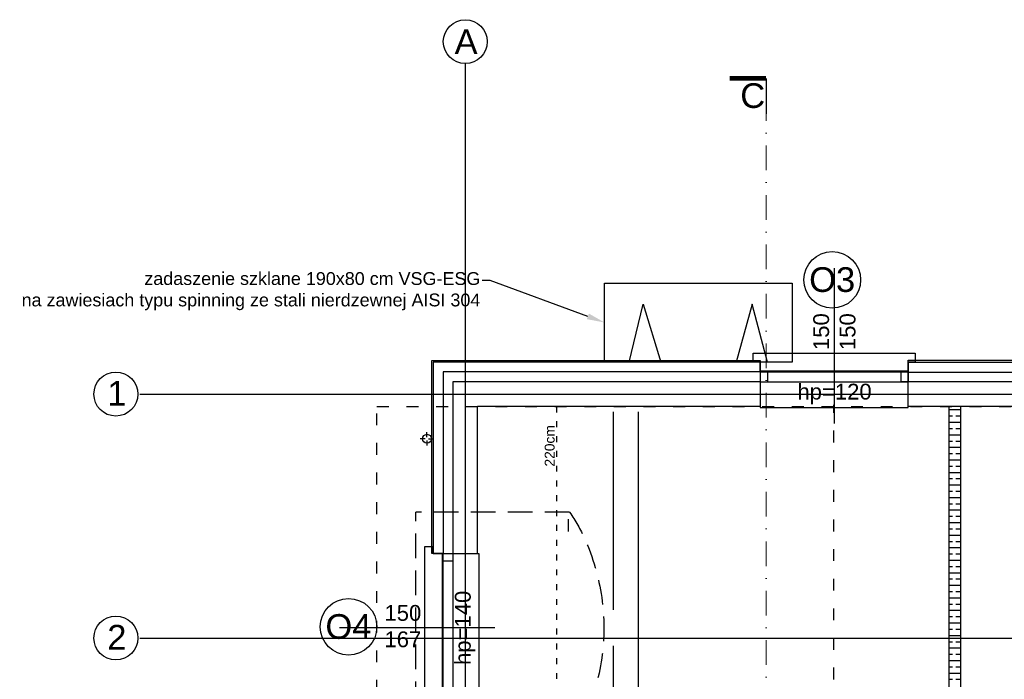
# Model space of a CAD drawing. Header units: millimetres. Extents: x -7023 to 53801, y 9849 to 33561.
# Tile 359 of 537: x 14236 to 15233, y 30054 to 30722. Entities that reach past the tile are written whole.
import ezdxf

# ---------------------------------------------------------------- set-up
doc = ezdxf.new("R2010")
doc.units = ezdxf.units.MM
for name, pattern in [('ACAD_ISO03W100', [30, 12, -18]), ('DASHDOT', [1, 0.5, -0.25, 0, -0.25]), ('DASHED2', [0.375, 0.25, -0.125])]:
    doc.linetypes.add(name, pattern=pattern)
doc.layers.add('.IE_podklad', color=252, linetype='Continuous')
doc.styles.add('Arial', font='arial.ttf', dxfattribs={"height": 125})
doc.styles.add('Opisowy', font='arial.ttf')
doc.styles.get("Standard").update_dxf_attribs({"font": 'arial.ttf'})
doc.linetypes.add('ZIGZAG', pattern='A,0.00254,-5.08,[131,ltypeshp.shx,S=5.08,R=0,X=-5.08,Y=0],-10.16,[131,ltypeshp.shx,S=5.08,R=180,X=5.08,Y=0],-5.08', length=20.32254)

msp = doc.modelspace()

# ---------------------------------------------------------------- linework, layer by layer
at = {"layer": '.IE_podklad', "ltscale": 25}
for p, q in [((14687.35, 30677.78), (14687.35, 28585.65)), ((14357.9, 30342.45), (17656.89, 30342.45)), ((14357.9, 30095.45), (17656.89, 30095.45))]:
    msp.add_line(p, q, dxfattribs=at)
at = {"layer": '.IE_podklad', "linetype": 'ByBlock', "lineweight": -2}
msp.add_line((14712.58, 30457.55), (14704.58, 30457.55), dxfattribs=at)
at = {"layer": '.IE_podklad', "linetype": 'ByBlock'}
for p, q in [((14828.34, 30374.95), (14828.34, 30454.95)), ((14828.34, 30454.95), (15018.34, 30454.95)), ((15018.34, 30454.95), (15018.34, 30374.95)), ((14853.34, 30374.95), (14867.51, 30433.4)), ((14867.51, 30433.4), (14885.13, 30374.95)), ((14977.86, 30433.4), (14961.55, 30374.95)), ((14993.34, 30374.95), (14977.86, 30433.4)), ((15018.34, 30374.95), (14828.34, 30374.95))]:
    msp.add_line(p, q, dxfattribs=at)
at = {"layer": '.IE_podklad'}
for p, q in [((15135.66, 30375.16), (15135.66, 30376.95)), ((15135.66, 30376.95), (15467.85, 30376.9)), ((14653.35, 30371.45), (14653.35, 30376.45)), ((14653.35, 30376.45), (14985.66, 30376.45)), ((14653.35, 30180.95), (14653.35, 30371.45)), ((14985.66, 30374.95), (14654.85, 30374.95)), ((14654.85, 30374.95), (14654.85, 30180.95)), ((14985.66, 30376.45), (14985.66, 30374.95)), ((15135.66, 30354.95), (15135.66, 30374.95)), ((15135.66, 30374.95), (15445.85, 30374.95)), ((14985.66, 30354.95), (14674.85, 30354.95)), ((14674.85, 30354.95), (14674.85, 30180.95)), ((14985.66, 30354.95), (14674.85, 30354.95)), ((14985.66, 30354.95), (14985.66, 30329.95)), ((15135.66, 30329.95), (15135.66, 30354.95)), ((15445.85, 30354.95), (15135.66, 30354.95)), ((14699.85, 30180.95), (14699.85, 30329.95)), ((14985.66, 30329.95), (14699.85, 30329.95)), ((15420.85, 30329.95), (15135.66, 30329.95)), ((15176.85, 30329.95), (15176.85, 29868.95)), ((15176.85, 30326.7), (15188.85, 30326.7)), ((15188.85, 29868.95), (15188.85, 30329.95)), ((14837.35, 30124.08), (14837.35, 30324.45)), ((14862.35, 30324.45), (14862.35, 29285.45)), ((15176.85, 30320.35), (15180.52, 30320.35)), ((15183.7, 30320.35), (15188.85, 30320.35)), ((15176.85, 30314), (15188.85, 30314)), ((15176.85, 30307.65), (15180.52, 30307.65)), ((15183.7, 30307.65), (15188.85, 30307.65)), ((15176.85, 30301.3), (15188.85, 30301.3)), ((15176.85, 30294.95), (15180.52, 30294.95)), ((15176.85, 30288.6), (15188.85, 30288.6)), ((15183.7, 30294.95), (15188.85, 30294.95)), ((15176.85, 30282.25), (15180.52, 30282.25)), ((15183.7, 30282.25), (15188.85, 30282.25)), ((15176.85, 30275.9), (15188.85, 30275.9)), ((15176.85, 30269.55), (15180.52, 30269.55)), ((15183.7, 30269.55), (15188.85, 30269.55)), ((15176.85, 30263.2), (15188.85, 30263.2)), ((15176.85, 30256.85), (15180.52, 30256.85)), ((15176.85, 30250.5), (15188.85, 30250.5)), ((15183.7, 30256.85), (15188.85, 30256.85)), ((15176.85, 30244.15), (15180.52, 30244.15)), ((15176.85, 30237.8), (15188.85, 30237.8)), ((15183.7, 30244.15), (15188.85, 30244.15)), ((15176.85, 30231.45), (15180.52, 30231.45)), ((15183.7, 30231.45), (15188.85, 30231.45)), ((15176.85, 30225.1), (15188.85, 30225.1)), ((15176.85, 30218.75), (15180.52, 30218.75)), ((15183.7, 30218.75), (15188.85, 30218.75)), ((14791.53, 30215.95), (14791.53, 30203.45)), ((15176.85, 30212.4), (15188.85, 30212.4)), ((15176.85, 30206.05), (15180.52, 30206.05)), ((15176.85, 30199.7), (15188.85, 30199.7)), ((15183.7, 30206.05), (15188.85, 30206.05)), ((15176.85, 30193.35), (15180.52, 30193.35)), ((15183.7, 30193.35), (15188.85, 30193.35)), ((14654.85, 30180.95), (14653.35, 30180.95)), ((14674.85, 30180.95), (14699.85, 30180.95)), ((15176.85, 30187), (15188.85, 30187)), ((15176.85, 30180.65), (15180.52, 30180.65)), ((15183.7, 30180.65), (15188.85, 30180.65)), ((15176.85, 30174.3), (15188.85, 30174.3)), ((15176.85, 30167.95), (15180.52, 30167.95)), ((15183.7, 30167.95), (15188.85, 30167.95)), ((15176.85, 30161.6), (15188.85, 30161.6)), ((15176.85, 30155.25), (15180.52, 30155.25)), ((15176.85, 30148.9), (15188.85, 30148.9)), ((15183.7, 30155.25), (15188.85, 30155.25)), ((15176.85, 30142.55), (15180.52, 30142.55)), ((15183.7, 30142.55), (15188.85, 30142.55)), ((15176.85, 30136.2), (15188.85, 30136.2)), ((15176.85, 30129.85), (15180.52, 30129.85)), ((15183.7, 30129.85), (15188.85, 30129.85)), ((15176.85, 30123.5), (15188.85, 30123.5)), ((15176.85, 30117.15), (15180.52, 30117.15)), ((15176.85, 30110.8), (15188.85, 30110.8)), ((15183.7, 30117.15), (15188.85, 30117.15)), ((15176.85, 30104.45), (15180.52, 30104.45)), ((15176.85, 30098.1), (15188.85, 30098.1)), ((15183.7, 30104.45), (15188.85, 30104.45)), ((14837.35, 29744.66), (14837.35, 30087.65)), ((15176.85, 30091.75), (15180.52, 30091.75)), ((15183.7, 30091.75), (15188.85, 30091.75)), ((15176.85, 30085.4), (15188.85, 30085.4)), ((15176.85, 30079.05), (15180.52, 30079.05)), ((15183.7, 30079.05), (15188.85, 30079.05)), ((15176.85, 30072.7), (15188.85, 30072.7)), ((15176.85, 30066.35), (15180.52, 30066.35)), ((15176.85, 30060), (15188.85, 30060)), ((15183.7, 30066.35), (15188.85, 30066.35)), ((15176.85, 30053.65), (15180.52, 30053.65)), ((15183.7, 30053.65), (15188.85, 30053.65))]:
    msp.add_line(p, q, dxfattribs=at)
at = {"layer": '.IE_podklad', "linetype": 'ZIGZAG'}
for p, q in [((14985.66, 30364.95), (14664.85, 30364.95)), ((14664.85, 30364.95), (14664.85, 30180.95)), ((15135.66, 30364.73), (15445.85, 30364.73))]:
    msp.add_line(p, q, dxfattribs=at)
at = {"layer": '.IE_podklad', "linetype": 'ACAD_ISO03W100'}
for p, q in [((14597.85, 29020.95), (14597.85, 30329.95)), ((14597.85, 30329.95), (15665.85, 30329.95)), ((15060.35, 29483.45), (15060.35, 30331.45))]:
    msp.add_line(p, q, dxfattribs=at)
at = {"layer": '.IE_podklad', "linetype": 'ACAD_ISO03W100', "ltscale": 0.5}
msp.add_line((14779.72, 30329.95), (14779.72, 29202.89), dxfattribs=at)
at = {"layer": '.IE_podklad', "linetype": 'Continuous'}
for p, q in [((14646.85, 30297.22), (14641.81, 30297.22)), ((14648.53, 30298.9), (14648.53, 30303.94)), ((14650.21, 30297.22), (14655.25, 30297.22)), ((14648.53, 30295.54), (14648.53, 30290.5))]:
    msp.add_line(p, q, dxfattribs=at)
at = {"layer": '.IE_podklad', "linetype": 'DASHED2', "ltscale": 100}
for p in [(14637.19, 29988.93), (14792.92, 30222.75)]:
    msp.add_line(p, (14637.19, 30222.75), dxfattribs=at)
at = {"layer": '.IE_podklad', "ltscale": 25, "const_width": 5}
msp.add_lwpolyline([(14954.79, 30662.22), (14991.84, 30662.22)], dxfattribs=at)
at = {"layer": '.IE_podklad', "lineweight": 30, "ltscale": 25}
msp.add_lwpolyline([(14991.84, 30662.22), (14991.84, 30626.28)], dxfattribs=at)
at = {"layer": '.IE_podklad', "linetype": 'DASHDOT', "lineweight": 13, "ltscale": 50}
msp.add_lwpolyline([(14991.84, 30644.25), (14991.84, 28758.75)], dxfattribs=at)
at = {"layer": '.IE_podklad'}
for points in [[(15060.97, 30312.53), (15060.97, 30469.89)], [(14985.66, 30374.95), (14985.66, 30328.74), (15135.66, 30328.74), (15135.66, 30370.76)], [(14654.85, 30180.95), (14701.06, 30180.95), (14701.06, 30030.95), (14659.04, 30030.95)], [(14717.27, 30105.64), (14559.91, 30105.64)]]:
    msp.add_lwpolyline(points, dxfattribs=at)
at = {"layer": '.IE_podklad', "linetype": 'ByBlock', "lineweight": -2}
msp.add_lwpolyline([(14811.45, 30421.16), (14712.58, 30457.55)], dxfattribs=at)
at = {"layer": '.IE_podklad'}
for points in [[(14985.66, 30374.95), (14978.66, 30374.95), (14978.66, 30383.79), (15142.66, 30383.79), (15142.66, 30374.95), (15135.66, 30374.95), (15135.66, 30364.76), (14985.66, 30364.76)], [(14985.66, 30354.95), (15135.66, 30354.95), (15135.66, 30365.56), (14985.66, 30365.56)], [(14985.66, 30354.95), (14993.49, 30354.95), (14993.49, 30365.56), (14985.66, 30365.56)], [(15135.66, 30354.95), (15128.45, 30354.95), (15128.45, 30365.56), (15135.66, 30365.56)], [(14654.85, 30180.95), (14654.85, 30187.95), (14646.01, 30187.95), (14646.01, 30023.95), (14654.85, 30023.95), (14654.85, 30030.95), (14665.04, 30030.95), (14665.04, 30180.95)], [(14674.85, 30180.95), (14674.85, 30030.95), (14664.24, 30030.95), (14664.24, 30180.95)], [(14674.85, 30180.95), (14674.85, 30173.11), (14664.24, 30173.11), (14664.24, 30180.95)]]:
    msp.add_lwpolyline(points, close=True, dxfattribs=at)
at = {"layer": '.IE_podklad', "linetype": 'Continuous'}
for centre, radius in [((14687.35, 30699.38), 22.24), ((14333.66, 30342.45), 22.24), ((14648.53, 30297.22), 4.5), ((14333.66, 30095.45), 22.24)]:
    msp.add_circle(centre, radius, dxfattribs=at)
at = {"layer": '.IE_podklad'}
for centre in [(15058.8, 30458.13), (14569.19, 30106.82)]:
    msp.add_circle(centre, 28.69, dxfattribs=at)
at = {"layer": '.IE_podklad', "linetype": 'DASHED2', "ltscale": 100, "start_tangent": (0.583316, -0.812245), "end_tangent": (-0.555737, -0.831358)}
msp.add_spline([(14792.92, 30222.75), (14818.82, 30166.83), (14827.7, 30105.84), (14818.82, 30044.85), (14792.92, 29988.93)], degree=3, dxfattribs=at)
at = {"layer": '.IE_podklad'}
msp.add_solid([(14812.48, 30423.98), (14828.34, 30414.95), (14810.41, 30418.35)], dxfattribs=at)

# ---------------------------------------------------------------- texts
at = {"layer": '.IE_podklad', "linetype": 'Continuous', "style": 'Opisowy'}
for s, height, p in [('O3', 25, (15035.38, 30445.93)), ('hp=120', 16, (15023.47, 30336.97)), ('150', 16, (14605.51, 30112.87)), ('O4', 25, (14545.78, 30094.62)), ('167', 16, (14605.48, 30086.14))]:
    msp.add_text(s, height=height, dxfattribs=at).set_placement(p)
for s, p in [('150', (15055.5, 30387.05)), ('150', (15082.23, 30387.05)), ('hp=140', (14692.83, 30068.14))]:
    msp.add_text(s, height=16, rotation=90, dxfattribs=at).set_placement(p)
at = {"layer": '.IE_podklad', "linetype": 'Continuous', "lineweight": 9, "ltscale": 50, "style": 'Opisowy'}
msp.add_text('220cm', height=10, rotation=90, dxfattribs=at).set_placement((14777.71, 30269.11))
at = {"layer": '.IE_podklad', "char_height": 25, "attachment_point": 1}
for s, insert, width in [('{\\fArial|b0|i0|c238|p34;A}', (14676.52, 30711.84), 492.1163), ('1', (14324.96, 30355.74), 30.1017), ('2', (14324.96, 30108.74), 30.1017)]:
    msp.add_mtext(s, dxfattribs=dict(at, insert=insert, width=width))
at = {"layer": '.IE_podklad', "ltscale": 25, "insert": (14965.67, 30657.24), "char_height": 25, "attachment_point": 1, "style": 'Arial'}
msp.add_mtext_dynamic_manual_height_columns('C', width=190.3302, gutter_width=1, heights=[-25.85], dxfattribs=at)
at = {"layer": '.IE_podklad', "insert": (14702.58, 30465.96), "char_height": 13, "attachment_point": 3}
msp.add_mtext('\\pxqr;zadaszenie szklane 190x80 cm VSG-ESG\\Pna zawiesiach typu spinning ze stali nierdzewnej AISI 304', dxfattribs=at)

doc.saveas('drawing.dxf')
